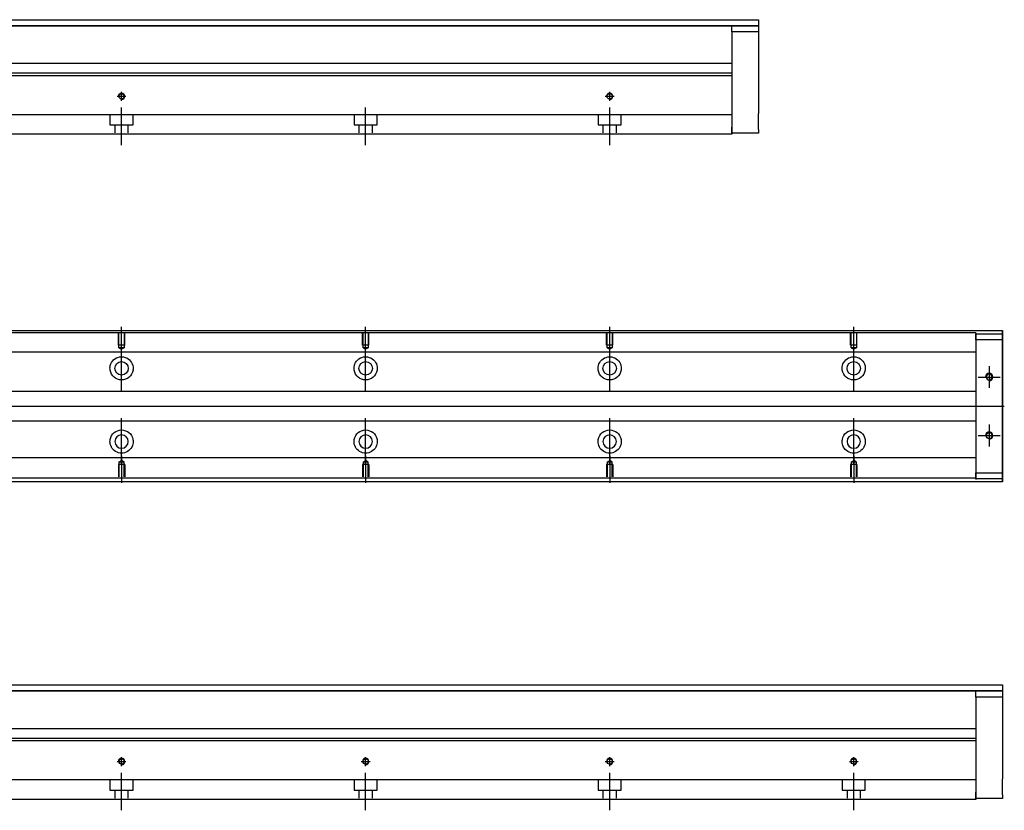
# Model space of a CAD drawing. Header units: millimetres. Extents: x -257 to 3135, y -1556 to 860.
# Tile 421 of 633: x 1444 to 1848, y -1553 to -1229. Entities that reach past the tile are written whole.
import ezdxf
from ezdxf.lldxf.tags import DXFTag

# ---------------------------------------------------------------- set-up
doc = ezdxf.new("R2010")
doc.units = ezdxf.units.MM
doc.layers.get('0').update_dxf_attribs({"linetype": 'CONTINUOUS'})
tags = doc.linetypes.add('DASHED', pattern=[25.72, 12.86, -12.86]).pattern_tags.tags
tags[6:7] = [DXFTag(74, 4), DXFTag(75, 0), DXFTag(340, '0'), DXFTag(46, 0.0), DXFTag(50, 0.0), DXFTag(44, 0.0), DXFTag(45, 0.0)]
tags[4:5] = [DXFTag(74, 4), DXFTag(75, 0), DXFTag(340, '0'), DXFTag(46, 0.0), DXFTag(50, 0.0), DXFTag(44, 0.0), DXFTag(45, 0.0)]

msp = doc.modelspace()

# ---------------------------------------------------------------- linework, layer by layer
at = {"linetype": 'Continuous'}
for p, q in [((1363.05, -1228.96), (1747, -1228.96)), ((1747, -1228.96), (1747, -1231.46)), ((1747, -1231.46), (1363.05, -1231.46)), ((1363.05, -1231.46), (1747, -1231.46)), ((1736, -1231.46), (1747, -1231.46)), ((1736, -1233.96), (1736, -1231.46)), ((1747, -1233.96), (1736, -1233.96)), ((1736, -1233.96), (1736, -1272.96)), ((1747, -1231.46), (1747, -1233.96)), ((1747, -1231.46), (1747, -1231.46)), ((1747, -1233.96), (1747, -1251.96)), ((1736, -1246.96), (1374.55, -1246.96)), ((1736, -1251.91), (1339.86, -1251.91)), ((1736, -1250.91), (1340.11, -1250.91)), ((1736, -1251.91), (1736, -1266.61)), ((1747, -1258.46), (1747, -1267.46)), ((1736, -1266.61), (1736, -1267.11)), ((1736, -1267.11), (1736, -1273.91)), ((1736, -1275.46), (1736, -1272.96)), ((1736, -1273.91), (1736, -1275.91)), ((1747, -1273.96), (1747, -1275.46)), ((1736, -1275.91), (1333.7, -1275.91)), ((1747, -1275.46), (1736, -1275.46)), ((1348.25, -1356.37), (1847, -1356.37)), ((1847, -1356.87), (1847, -1356.37)), ((1847, -1356.37), (1847, -1356.37)), ((1847, -1356.37), (1847, -1357.37)), ((1847, -1360.93), (1847, -1356.87)), ((1847, -1357.37), (1847, -1417.37)), ((1847, -1357.62), (1847, -1360.12)), ((1847, -1357.62), (1847, -1357.62)), ((1847, -1357.62), (1847, -1357.62)), ((1847, -1357.62), (1847, -1361.43)), ((1847, -1361.43), (1847, -1357.62)), ((1847, -1357.62), (1847, -1361.43)), ((1847, -1360.12), (1847, -1358.62)), ((1847, -1361.43), (1847, -1358.62)), ((1847, -1360.12), (1847, -1414.62)), ((1847, -1414.62), (1847, -1360.12)), ((1847, -1360.93), (1847, -1360.93)), ((1847, -1370.93), (1847, -1360.93)), ((1847, -1370.93), (1847, -1370.93)), ((1847, -1378.93), (1847, -1370.93)), ((1847, -1378.93), (1847, -1378.93)), ((1847, -1394.93), (1847, -1378.93)), ((1847, -1394.93), (1847, -1394.93)), ((1847, -1402.93), (1847, -1394.93)), ((1847, -1402.93), (1847, -1402.93)), ((1847, -1412.93), (1847, -1402.93)), ((1847, -1412.93), (1847, -1412.93)), ((1847, -1417.87), (1847, -1412.93)), ((1847, -1413.3), (1847, -1417.12)), ((1847, -1416.12), (1847, -1413.3)), ((1847, -1413.3), (1847, -1417.12)), ((1847, -1417.12), (1847, -1413.3)), ((1847, -1416.12), (1847, -1414.62)), ((1847, -1414.62), (1847, -1417.12)), ((1847, -1418.37), (1332.35, -1418.37)), ((1847, -1417.12), (1847, -1417.12)), ((1847, -1417.12), (1847, -1417.12)), ((1847, -1417.37), (1847, -1418.37)), ((1847, -1418.37), (1847, -1417.87)), ((1847, -1418.37), (1847, -1418.37)), ((1363.05, -1501.52), (1847, -1501.52)), ((1847, -1504.02), (1363.05, -1504.02)), ((1363.05, -1504.02), (1847, -1504.02)), ((1836, -1504.02), (1847, -1504.02)), ((1836, -1506.52), (1836, -1504.02)), ((1847, -1501.52), (1847, -1504.02)), ((1847, -1504.02), (1847, -1506.52)), ((1847, -1504.02), (1847, -1504.02)), ((1847, -1506.52), (1836, -1506.52)), ((1836, -1506.52), (1836, -1545.52)), ((1847, -1506.52), (1847, -1524.52)), ((1836, -1519.52), (1374.55, -1519.52)), ((1836, -1524.47), (1339.86, -1524.47)), ((1836, -1523.47), (1340.11, -1523.47)), ((1836, -1524.47), (1836, -1539.17)), ((1847, -1531.02), (1847, -1540.02)), ((1836, -1539.17), (1836, -1539.67)), ((1836, -1539.67), (1836, -1546.47)), ((1836, -1548.47), (1333.7, -1548.47)), ((1836, -1548.02), (1836, -1545.52)), ((1836, -1546.47), (1836, -1548.47)), ((1847, -1548.02), (1836, -1548.02)), ((1847, -1546.52), (1847, -1548.02))]:
    msp.add_line(p, q, dxfattribs=at)
at = {"linetype": 'DASHED'}
for p, q in [((1736, -1250.91), (1736, -1251.91)), ((1836, -1365.15), (1836, -1366.15)), ((1836, -1366.15), (1836, -1367.69)), ((1836, -1367.69), (1836, -1371.25)), ((1836, -1371.25), (1836, -1373.17)), ((1836, -1373.17), (1836, -1376.87)), ((1836, -1397.87), (1836, -1401.47)), ((1836, -1401.47), (1836, -1403.39)), ((1836, -1403.39), (1836, -1406.95)), ((1836, -1406.95), (1836, -1408.49)), ((1836, -1523.47), (1836, -1524.47))]:
    msp.add_line(p, q, dxfattribs=at)
at = {"ltscale": 0.5}
for p, q in [((1486, -1262.22), (1486, -1258.56)), ((1686, -1262.22), (1686, -1258.56)), ((1484.2, -1260.36), (1487.8, -1260.36)), ((1684.2, -1260.36), (1687.8, -1260.36)), ((1486, -1280.36), (1486, -1265)), ((1586, -1280.36), (1586, -1265)), ((1686, -1280.36), (1686, -1265)), ((1484.2, -1532.92), (1487.8, -1532.92)), ((1486, -1534.78), (1486, -1531.12)), ((1584.2, -1532.92), (1587.8, -1532.92)), ((1586, -1534.78), (1586, -1531.12)), ((1684.2, -1532.92), (1687.8, -1532.92)), ((1686, -1534.78), (1686, -1531.12)), ((1784.2, -1532.92), (1787.8, -1532.92)), ((1786, -1534.78), (1786, -1531.12)), ((1486, -1552.92), (1486, -1537.56)), ((1586, -1552.92), (1586, -1537.56)), ((1686, -1552.92), (1686, -1537.56)), ((1786, -1552.92), (1786, -1537.56))]:
    msp.add_line(p, q, dxfattribs=at)
at = {"linetype": 'DASHED', "ltscale": 0.3}
for p, q in [((1736, -1267.91), (1236, -1267.91)), ((1481.25, -1267.91), (1481.25, -1272.06)), ((1490.75, -1272.06), (1490.75, -1267.91)), ((1581.25, -1267.91), (1581.25, -1272.06)), ((1590.75, -1272.06), (1590.75, -1267.91)), ((1681.25, -1267.91), (1681.25, -1272.06)), ((1690.75, -1272.06), (1690.75, -1267.91)), ((1481.25, -1272.06), (1490.75, -1272.06)), ((1483.25, -1272.06), (1483.25, -1275.36)), ((1488.75, -1275.36), (1488.75, -1272.06)), ((1581.25, -1272.06), (1590.75, -1272.06)), ((1583.25, -1272.06), (1583.25, -1275.36)), ((1588.75, -1275.36), (1588.75, -1272.06)), ((1681.25, -1272.06), (1690.75, -1272.06)), ((1683.25, -1272.06), (1683.25, -1275.36)), ((1688.75, -1275.36), (1688.75, -1272.06)), ((1836, -1357.32), (1348, -1357.32)), ((1836, -1357.32), (1836, -1357.62)), ((1836, -1357.62), (1836, -1357.82)), ((1836, -1357.62), (1836, -1360.12)), ((1836, -1360.12), (1836, -1357.62)), ((1836, -1357.62), (1847, -1357.62)), ((1836, -1357.82), (1836, -1358.82)), ((1836, -1358.82), (1836, -1365.15)), ((1847, -1360.12), (1836, -1360.12)), ((1836, -1360.12), (1836, -1414.62)), ((1836, -1365.15), (1236, -1365.15)), ((1836, -1381.37), (1239.3, -1381.37)), ((1239.3, -1393.37), (1836, -1393.37)), ((1836, -1408.49), (1236, -1408.49)), ((1487.3, -1411.27), (1484.7, -1411.27)), ((1484.7, -1411.27), (1484.7, -1416.27)), ((1484.93, -1410.27), (1486, -1409.65)), ((1484.93, -1410.27), (1484.93, -1416.27)), ((1487.08, -1410.27), (1484.93, -1410.27)), ((1487.08, -1410.27), (1486, -1409.65)), ((1487.08, -1416.27), (1487.08, -1410.27)), ((1487.3, -1411.27), (1487.3, -1416.27)), ((1587.3, -1411.27), (1584.7, -1411.27)), ((1584.7, -1411.27), (1584.7, -1416.27)), ((1584.93, -1410.27), (1586, -1409.65)), ((1584.93, -1410.27), (1584.93, -1416.27)), ((1587.08, -1410.27), (1584.93, -1410.27)), ((1587.08, -1410.27), (1586, -1409.65)), ((1587.08, -1416.27), (1587.08, -1410.27)), ((1587.3, -1411.27), (1587.3, -1416.27)), ((1687.3, -1411.27), (1684.7, -1411.27)), ((1684.7, -1411.27), (1684.7, -1416.27)), ((1684.93, -1410.27), (1686, -1409.65)), ((1684.93, -1410.27), (1684.93, -1416.27)), ((1687.08, -1410.27), (1684.93, -1410.27)), ((1687.08, -1410.27), (1686, -1409.65)), ((1687.08, -1416.27), (1687.08, -1410.27)), ((1687.3, -1411.27), (1687.3, -1416.27)), ((1787.3, -1411.27), (1784.7, -1411.27)), ((1784.7, -1411.27), (1784.7, -1416.27)), ((1784.93, -1410.27), (1786, -1409.65)), ((1784.93, -1410.27), (1784.93, -1416.27)), ((1787.08, -1410.27), (1784.93, -1410.27)), ((1787.08, -1410.27), (1786, -1409.65)), ((1787.08, -1416.27), (1787.08, -1410.27)), ((1787.3, -1411.27), (1787.3, -1416.27)), ((1836, -1408.49), (1836, -1409.49)), ((1836, -1409.49), (1836, -1415.82)), ((1836, -1414.62), (1847, -1414.62)), ((1836, -1414.62), (1836, -1417.12)), ((1836, -1417.12), (1836, -1414.62)), ((1836, -1415.82), (1836, -1416.82)), ((1836, -1416.82), (1236, -1416.82)), ((1836, -1416.82), (1836, -1417.12)), ((1836, -1417.12), (1836, -1417.32)), ((1847, -1417.12), (1836, -1417.12)), ((1836, -1540.47), (1236, -1540.47)), ((1481.25, -1540.47), (1481.25, -1544.62)), ((1490.75, -1544.62), (1490.75, -1540.47)), ((1581.25, -1540.47), (1581.25, -1544.62)), ((1590.75, -1544.62), (1590.75, -1540.47)), ((1681.25, -1540.47), (1681.25, -1544.62)), ((1690.75, -1544.62), (1690.75, -1540.47)), ((1781.25, -1540.47), (1781.25, -1544.62)), ((1790.75, -1544.62), (1790.75, -1540.47)), ((1481.25, -1544.62), (1490.75, -1544.62)), ((1483.25, -1544.62), (1483.25, -1547.92)), ((1488.75, -1547.92), (1488.75, -1544.62)), ((1581.25, -1544.62), (1590.75, -1544.62)), ((1583.25, -1544.62), (1583.25, -1547.92)), ((1588.75, -1547.92), (1588.75, -1544.62)), ((1681.25, -1544.62), (1690.75, -1544.62)), ((1683.25, -1544.62), (1683.25, -1547.92)), ((1688.75, -1547.92), (1688.75, -1544.62)), ((1781.25, -1544.62), (1790.75, -1544.62)), ((1783.25, -1544.62), (1783.25, -1547.92)), ((1788.75, -1547.92), (1788.75, -1544.62))]:
    msp.add_line(p, q, dxfattribs=at)
for p, q in [((1486, -1365.99), (1486, -1354.87)), ((1586, -1365.99), (1586, -1354.87)), ((1686, -1365.99), (1686, -1354.87)), ((1786, -1365.99), (1786, -1354.87)), ((1486, -1381.34), (1486, -1362.29)), ((1586, -1381.34), (1586, -1362.29)), ((1686, -1381.34), (1686, -1362.29)), ((1786, -1381.34), (1786, -1362.29)), ((1841.5, -1370.87), (1841.5, -1379.87)), ((1837, -1375.37), (1846, -1375.37)), ((1340.3, -1387.37), (1847.7, -1387.37)), ((1486, -1411.34), (1486, -1392.29)), ((1586, -1411.34), (1586, -1392.29)), ((1686, -1411.34), (1686, -1392.29)), ((1786, -1411.34), (1786, -1392.29)), ((1841.5, -1394.87), (1841.5, -1403.87)), ((1837, -1399.37), (1846, -1399.37)), ((1486, -1407.65), (1486, -1418.77)), ((1586, -1407.65), (1586, -1418.77)), ((1686, -1407.65), (1686, -1418.77)), ((1786, -1407.65), (1786, -1418.77))]:
    msp.add_line(p, q)
at = {"linetype": 'DASHED', "ltscale": 0.1}
for p, q in [((1484.7, -1362.37), (1484.7, -1357.37)), ((1484.93, -1363.37), (1484.93, -1357.37)), ((1487.08, -1357.37), (1487.08, -1363.37)), ((1487.3, -1362.37), (1487.3, -1357.37)), ((1584.7, -1362.37), (1584.7, -1357.37)), ((1584.93, -1363.37), (1584.93, -1357.37)), ((1587.08, -1357.37), (1587.08, -1363.37)), ((1587.3, -1362.37), (1587.3, -1357.37)), ((1684.7, -1362.37), (1684.7, -1357.37)), ((1684.93, -1363.37), (1684.93, -1357.37)), ((1687.08, -1357.37), (1687.08, -1363.37)), ((1687.3, -1362.37), (1687.3, -1357.37)), ((1784.7, -1362.37), (1784.7, -1357.37)), ((1784.93, -1363.37), (1784.93, -1357.37)), ((1787.08, -1357.37), (1787.08, -1363.37)), ((1787.3, -1362.37), (1787.3, -1357.37)), ((1487.3, -1362.37), (1484.7, -1362.37)), ((1487.08, -1363.37), (1484.93, -1363.37)), ((1484.93, -1363.37), (1486, -1363.99)), ((1487.08, -1363.37), (1486, -1363.99)), ((1587.3, -1362.37), (1584.7, -1362.37)), ((1587.08, -1363.37), (1584.93, -1363.37)), ((1584.93, -1363.37), (1586, -1363.99)), ((1587.08, -1363.37), (1586, -1363.99)), ((1687.3, -1362.37), (1684.7, -1362.37)), ((1687.08, -1363.37), (1684.93, -1363.37)), ((1684.93, -1363.37), (1686, -1363.99)), ((1687.08, -1363.37), (1686, -1363.99)), ((1787.3, -1362.37), (1784.7, -1362.37)), ((1787.08, -1363.37), (1784.93, -1363.37)), ((1784.93, -1363.37), (1786, -1363.99)), ((1787.08, -1363.37), (1786, -1363.99))]:
    msp.add_line(p, q, dxfattribs=at)
at = {"linetype": 'Continuous'}
for centre, radius in [((1486, -1260.36), 1.07), ((1686, -1260.36), 1.07), ((1486, -1371.82), 2.75), ((1586, -1371.82), 2.75), ((1686, -1371.82), 2.75), ((1786, -1371.82), 2.75), ((1841.5, -1399.37), 1.23), ((1486, -1532.92), 1.07), ((1586, -1532.92), 1.07), ((1686, -1532.92), 1.07), ((1786, -1532.92), 1.07)]:
    msp.add_circle(centre, radius, dxfattribs=at)
at = {"linetype": 'Continuous', "extrusion": (0, 0, -1)}
for centre, radius in [((-1841.5, -1375.37), 1.23), ((-1486, -1401.82), 2.75), ((-1586, -1401.82), 2.75), ((-1686, -1401.82), 2.75), ((-1786, -1401.82), 2.75)]:
    msp.add_circle(centre, radius, dxfattribs=at)
for centre, radius in [((1486, -1260.36), 1.3), ((1686, -1260.36), 1.3), ((1841.5, -1375.37), 1.5), ((1841.5, -1399.37), 1.5), ((1486, -1532.92), 1.3), ((1586, -1532.92), 1.3), ((1686, -1532.92), 1.3), ((1786, -1532.92), 1.3)]:
    msp.add_arc(centre, radius, 270, 180)
for centre, start, end in [((-1486, -1371.82), 13.6191, 80.1049), ((-1486, -1371.82), 99.8951, 166.3809), ((-1586, -1371.82), 13.6191, 80.1049), ((-1586, -1371.82), 99.8951, 166.3809), ((-1686, -1371.82), 13.6191, 80.1049), ((-1686, -1371.82), 99.8951, 166.3809), ((-1786, -1371.82), 13.6191, 80.1049), ((-1786, -1371.82), 99.8951, 166.3809), ((-1486, -1371.82), 189.6765, 350.3235), ((-1586, -1371.82), 189.6765, 350.3235), ((-1686, -1371.82), 189.6765, 350.3235), ((-1786, -1371.82), 189.6765, 350.3235), ((-1486, -1401.82), 10.8558, 169.1442), ((-1586, -1401.82), 10.8558, 169.1442), ((-1686, -1401.82), 10.8558, 169.1442), ((-1786, -1401.82), 10.8558, 169.1442), ((-1486, -1401.82), 285.2319, 347.572), ((-1486, -1401.82), 192.428, 254.7681), ((-1586, -1401.82), 285.2319, 347.572), ((-1586, -1401.82), 192.428, 254.7681), ((-1686, -1401.82), 285.2319, 347.572), ((-1686, -1401.82), 192.428, 254.7681), ((-1786, -1401.82), 285.2319, 347.572), ((-1786, -1401.82), 192.428, 254.7681)]:
    msp.add_arc(centre, 4.75, start, end, dxfattribs=at)
at = {"linetype": 'Continuous'}
for points, knots in [([(1747, -1251.96), (1747, -1251.96), (1747, -1251.97), (1747, -1252.03), (1747, -1252.08), (1747, -1252.19), (1747, -1252.27), (1747, -1252.44), (1747, -1252.54), (1747, -1252.76), (1747, -1252.88), (1747, -1253.15), (1747, -1253.29), (1747, -1253.6), (1747, -1253.76), (1747, -1254.09), (1747, -1254.26), (1747, -1254.61), (1747, -1254.79), (1747, -1255.15), (1747, -1255.33), (1747, -1255.68), (1747, -1255.86), (1747, -1256.21), (1747, -1256.38), (1747, -1256.71), (1747, -1256.87), (1747, -1257.17), (1747, -1257.31), (1747, -1257.57), (1747, -1257.69), (1747, -1257.91), (1747, -1258.01), (1747, -1258.17), (1747, -1258.24), (1747, -1258.35), (1747, -1258.39), (1747, -1258.44), (1747, -1258.46), (1747, -1258.46)], [0, 0, 0, 0, 0.052926, 0.052926, 0.105852, 0.105852, 0.158778, 0.158778, 0.211704, 0.211704, 0.26463, 0.26463, 0.317556, 0.317556, 0.370482, 0.370482, 0.423408, 0.423408, 0.476333, 0.476333, 0.529259, 0.529259, 0.582185, 0.582185, 0.635111, 0.635111, 0.688037, 0.688037, 0.740963, 0.740963, 0.793889, 0.793889, 0.846815, 0.846815, 0.899741, 0.899741, 0.949242, 0.949242, 1, 1, 1, 1]), ([(1747, -1273.96), (1747, -1273.96), (1747, -1273.94), (1747, -1273.88), (1747, -1273.84), (1747, -1273.72), (1747, -1273.65), (1747, -1273.48), (1747, -1273.38), (1747, -1273.15), (1747, -1273.03), (1747, -1272.76), (1747, -1272.62), (1747, -1272.32), (1747, -1272.16), (1747, -1271.83), (1747, -1271.66), (1747, -1271.31), (1747, -1271.13), (1747, -1270.77), (1747, -1270.59), (1747, -1270.23), (1747, -1270.05), (1747, -1269.7), (1747, -1269.53), (1747, -1269.21), (1747, -1269.05), (1747, -1268.75), (1747, -1268.61), (1747, -1268.34), (1747, -1268.22), (1747, -1268.01), (1747, -1267.91), (1747, -1267.74), (1747, -1267.67), (1747, -1267.57), (1747, -1267.53), (1747, -1267.47), (1747, -1267.46), (1747, -1267.46)], [0, 0, 0, 0, 0.052926, 0.052926, 0.105852, 0.105852, 0.158778, 0.158778, 0.211704, 0.211704, 0.26463, 0.26463, 0.317556, 0.317556, 0.370482, 0.370482, 0.423408, 0.423408, 0.476333, 0.476333, 0.529259, 0.529259, 0.582185, 0.582185, 0.635111, 0.635111, 0.688037, 0.688037, 0.740963, 0.740963, 0.793889, 0.793889, 0.846815, 0.846815, 0.899741, 0.899741, 0.949242, 0.949242, 1, 1, 1, 1]), ([(1847, -1361.43), (1847, -1361.61), (1847, -1361.79), (1847, -1362.15), (1847, -1362.32), (1847, -1362.66), (1847, -1362.83), (1847, -1363.14), (1847, -1363.3), (1847, -1363.58), (1847, -1363.71), (1847, -1363.95), (1847, -1364.06), (1847, -1364.26), (1847, -1364.34), (1847, -1364.49), (1847, -1364.54), (1847, -1364.63), (1847, -1364.66), (1847, -1364.69), (1847, -1364.68), (1847, -1364.65), (1847, -1364.62), (1847, -1364.53), (1847, -1364.47), (1847, -1364.32), (1847, -1364.23), (1847, -1364.03), (1847, -1363.92), (1847, -1363.67), (1847, -1363.54), (1847, -1363.25), (1847, -1363.1), (1847, -1362.78), (1847, -1362.61), (1847, -1362.44), (1847, -1362.12), (1847, -1361.77), (1847, -1361.43)], [0, 0, 0, 0, 0.052893, 0.052893, 0.105785, 0.105785, 0.158678, 0.158678, 0.211571, 0.211571, 0.264464, 0.264464, 0.317356, 0.317356, 0.370249, 0.370249, 0.423142, 0.423142, 0.476034, 0.476034, 0.528927, 0.528927, 0.58182, 0.58182, 0.634712, 0.634712, 0.687605, 0.687605, 0.740498, 0.740498, 0.793391, 0.793391, 0.846283, 0.846283, 0.899176, 0.899176, 0.899176, 1, 1, 1, 1]), ([(1847, -1361.43), (1847, -1361.61), (1847, -1361.79), (1847, -1362.15), (1847, -1362.32), (1847, -1362.66), (1847, -1362.83), (1847, -1363.14), (1847, -1363.3), (1847, -1363.58), (1847, -1363.71), (1847, -1363.95), (1847, -1364.06), (1847, -1364.26), (1847, -1364.34), (1847, -1364.49), (1847, -1364.54), (1847, -1364.63), (1847, -1364.66), (1847, -1364.69), (1847, -1364.68), (1847, -1364.65), (1847, -1364.62), (1847, -1364.53), (1847, -1364.47), (1847, -1364.32), (1847, -1364.23), (1847, -1364.03), (1847, -1363.92), (1847, -1363.67), (1847, -1363.54), (1847, -1363.25), (1847, -1363.1), (1847, -1362.78), (1847, -1362.61), (1847, -1362.44), (1847, -1362.12), (1847, -1361.77), (1847, -1361.43)], [0, 0, 0, 0, 0.052893, 0.052893, 0.105785, 0.105785, 0.158678, 0.158678, 0.211571, 0.211571, 0.264464, 0.264464, 0.317356, 0.317356, 0.370249, 0.370249, 0.423142, 0.423142, 0.476034, 0.476034, 0.528927, 0.528927, 0.58182, 0.58182, 0.634712, 0.634712, 0.687605, 0.687605, 0.740498, 0.740498, 0.793391, 0.793391, 0.846283, 0.846283, 0.899176, 0.899176, 0.899176, 1, 1, 1, 1]), ([(1485.18, -1367.14), (1485.6, -1367.07), (1486.03, -1367.05), (1486.57, -1367.1), (1486.69, -1367.12), (1486.82, -1367.14)], [0, 0, 0, 0, 0.772987, 0.772987, 1, 1, 1, 1]), ([(1585.18, -1367.14), (1585.6, -1367.07), (1586.03, -1367.05), (1586.57, -1367.1), (1586.69, -1367.12), (1586.82, -1367.14)], [0, 0, 0, 0, 0.772987, 0.772987, 1, 1, 1, 1]), ([(1685.18, -1367.14), (1685.6, -1367.07), (1686.03, -1367.05), (1686.57, -1367.1), (1686.69, -1367.12), (1686.82, -1367.14)], [0, 0, 0, 0, 0.772987, 0.772987, 1, 1, 1, 1]), ([(1785.18, -1367.14), (1785.6, -1367.07), (1786.03, -1367.05), (1786.57, -1367.1), (1786.69, -1367.12), (1786.82, -1367.14)], [0, 0, 0, 0, 0.772987, 0.772987, 1, 1, 1, 1]), ([(1487.25, -1406.4), (1486.85, -1406.51), (1486.42, -1406.57), (1485.58, -1406.57), (1485.16, -1406.51), (1484.75, -1406.4)], [0, 0, 0, 0, 0.500461, 0.500461, 1, 1, 1, 1]), ([(1587.25, -1406.4), (1586.85, -1406.51), (1586.42, -1406.57), (1585.58, -1406.57), (1585.16, -1406.51), (1584.75, -1406.4)], [0, 0, 0, 0, 0.500461, 0.500461, 1, 1, 1, 1]), ([(1687.25, -1406.4), (1686.85, -1406.51), (1686.42, -1406.57), (1685.58, -1406.57), (1685.16, -1406.51), (1684.75, -1406.4)], [0, 0, 0, 0, 0.500461, 0.500461, 1, 1, 1, 1]), ([(1787.25, -1406.4), (1786.85, -1406.51), (1786.42, -1406.57), (1785.58, -1406.57), (1785.16, -1406.51), (1784.75, -1406.4)], [0, 0, 0, 0, 0.500461, 0.500461, 1, 1, 1, 1]), ([(1847, -1413.3), (1847, -1413.12), (1847, -1412.94), (1847, -1412.59), (1847, -1412.41), (1847, -1412.07), (1847, -1411.91), (1847, -1411.59), (1847, -1411.44), (1847, -1411.16), (1847, -1411.02), (1847, -1410.78), (1847, -1410.67), (1847, -1410.48), (1847, -1410.39), (1847, -1410.25), (1847, -1410.19), (1847, -1410.1), (1847, -1410.08), (1847, -1410.05), (1847, -1410.05), (1847, -1410.08), (1847, -1410.12), (1847, -1410.21), (1847, -1410.27), (1847, -1410.42), (1847, -1410.5), (1847, -1410.71), (1847, -1410.82), (1847, -1411.07), (1847, -1411.2), (1847, -1411.49), (1847, -1411.64), (1847, -1411.96), (1847, -1412.13), (1847, -1412.46), (1847, -1412.62), (1847, -1412.96), (1847, -1413.13), (1847, -1413.3)], [0, 0, 0, 0, 0.052926, 0.052926, 0.105852, 0.105852, 0.158778, 0.158778, 0.211704, 0.211704, 0.26463, 0.26463, 0.317556, 0.317556, 0.370482, 0.370482, 0.423408, 0.423408, 0.476333, 0.476333, 0.529259, 0.529259, 0.582185, 0.582185, 0.635111, 0.635111, 0.688037, 0.688037, 0.740963, 0.740963, 0.793889, 0.793889, 0.846815, 0.846815, 0.899741, 0.899741, 0.949242, 0.949242, 1, 1, 1, 1]), ([(1847, -1410.05), (1847, -1410.05), (1847, -1410.06), (1847, -1410.08), (1847, -1410.12), (1847, -1410.21), (1847, -1410.27), (1847, -1410.42), (1847, -1410.5), (1847, -1410.71), (1847, -1410.82), (1847, -1411.07), (1847, -1411.2), (1847, -1411.49), (1847, -1411.64), (1847, -1411.96), (1847, -1412.13), (1847, -1412.46), (1847, -1412.62), (1847, -1412.96), (1847, -1413.13), (1847, -1413.3)], [0, 0, 0, 0, 0.058411, 0.058411, 0.164275, 0.164275, 0.270139, 0.270139, 0.376003, 0.376003, 0.481867, 0.481867, 0.587731, 0.587731, 0.693595, 0.693595, 0.799459, 0.799459, 0.898473, 0.898473, 1, 1, 1, 1]), ([(1847, -1413.3), (1847, -1413.12), (1847, -1412.94), (1847, -1412.59), (1847, -1412.41), (1847, -1412.07), (1847, -1411.91), (1847, -1411.59), (1847, -1411.44), (1847, -1411.16), (1847, -1411.02), (1847, -1410.78), (1847, -1410.67), (1847, -1410.48), (1847, -1410.39), (1847, -1410.25), (1847, -1410.19), (1847, -1410.1), (1847, -1410.08), (1847, -1410.06)], [0, 0, 0, 0, 0.111112, 0.111112, 0.222224, 0.222224, 0.333337, 0.333337, 0.444449, 0.444449, 0.555561, 0.555561, 0.666673, 0.666673, 0.777785, 0.777785, 0.888898, 0.888898, 1, 1, 1, 1]), ([(1847, -1524.52), (1847, -1524.52), (1847, -1524.53), (1847, -1524.59), (1847, -1524.64), (1847, -1524.75), (1847, -1524.83), (1847, -1525), (1847, -1525.1), (1847, -1525.32), (1847, -1525.44), (1847, -1525.71), (1847, -1525.85), (1847, -1526.16), (1847, -1526.32), (1847, -1526.65), (1847, -1526.82), (1847, -1527.17), (1847, -1527.35), (1847, -1527.71), (1847, -1527.89), (1847, -1528.24), (1847, -1528.42), (1847, -1528.77), (1847, -1528.94), (1847, -1529.27), (1847, -1529.43), (1847, -1529.73), (1847, -1529.87), (1847, -1530.13), (1847, -1530.25), (1847, -1530.47), (1847, -1530.57), (1847, -1530.73), (1847, -1530.8), (1847, -1530.91), (1847, -1530.95), (1847, -1531), (1847, -1531.02), (1847, -1531.02)], [0, 0, 0, 0, 0.052926, 0.052926, 0.105852, 0.105852, 0.158778, 0.158778, 0.211704, 0.211704, 0.26463, 0.26463, 0.317556, 0.317556, 0.370482, 0.370482, 0.423408, 0.423408, 0.476333, 0.476333, 0.529259, 0.529259, 0.582185, 0.582185, 0.635111, 0.635111, 0.688037, 0.688037, 0.740963, 0.740963, 0.793889, 0.793889, 0.846815, 0.846815, 0.899741, 0.899741, 0.949242, 0.949242, 1, 1, 1, 1]), ([(1847, -1546.52), (1847, -1546.52), (1847, -1546.5), (1847, -1546.44), (1847, -1546.4), (1847, -1546.28), (1847, -1546.21), (1847, -1546.04), (1847, -1545.94), (1847, -1545.71), (1847, -1545.59), (1847, -1545.32), (1847, -1545.18), (1847, -1544.88), (1847, -1544.72), (1847, -1544.39), (1847, -1544.22), (1847, -1543.87), (1847, -1543.69), (1847, -1543.33), (1847, -1543.15), (1847, -1542.79), (1847, -1542.61), (1847, -1542.26), (1847, -1542.09), (1847, -1541.77), (1847, -1541.61), (1847, -1541.31), (1847, -1541.17), (1847, -1540.9), (1847, -1540.78), (1847, -1540.57), (1847, -1540.47), (1847, -1540.3), (1847, -1540.23), (1847, -1540.13), (1847, -1540.09), (1847, -1540.03), (1847, -1540.02), (1847, -1540.02)], [0, 0, 0, 0, 0.052926, 0.052926, 0.105852, 0.105852, 0.158778, 0.158778, 0.211704, 0.211704, 0.26463, 0.26463, 0.317556, 0.317556, 0.370482, 0.370482, 0.423408, 0.423408, 0.476333, 0.476333, 0.529259, 0.529259, 0.582185, 0.582185, 0.635111, 0.635111, 0.688037, 0.688037, 0.740963, 0.740963, 0.793889, 0.793889, 0.846815, 0.846815, 0.899741, 0.899741, 0.949242, 0.949242, 1, 1, 1, 1])]:
    msp.add_open_spline(points, degree=3, knots=knots, dxfattribs=at)
for points in [[(1481.32, -1372.62), (1481.21, -1371.96), (1481.24, -1371.29), (1481.38, -1370.7)], [(1490.62, -1370.7), (1490.76, -1371.29), (1490.79, -1371.96), (1490.68, -1372.62)], [(1581.32, -1372.62), (1581.21, -1371.96), (1581.24, -1371.29), (1581.38, -1370.7)], [(1590.62, -1370.7), (1590.76, -1371.29), (1590.79, -1371.96), (1590.68, -1372.62)], [(1681.32, -1372.62), (1681.21, -1371.96), (1681.24, -1371.29), (1681.38, -1370.7)], [(1690.62, -1370.7), (1690.76, -1371.29), (1690.79, -1371.96), (1690.68, -1372.62)], [(1781.32, -1372.62), (1781.21, -1371.96), (1781.24, -1371.29), (1781.38, -1370.7)], [(1790.62, -1370.7), (1790.76, -1371.29), (1790.79, -1371.96), (1790.68, -1372.62)], [(1481.36, -1402.84), (1481.23, -1402.24), (1481.21, -1401.57), (1481.34, -1400.92)], [(1490.67, -1400.92), (1490.79, -1401.58), (1490.77, -1402.24), (1490.64, -1402.84)], [(1581.36, -1402.84), (1581.23, -1402.24), (1581.21, -1401.57), (1581.34, -1400.92)], [(1590.67, -1400.92), (1590.79, -1401.58), (1590.77, -1402.24), (1590.64, -1402.84)], [(1681.36, -1402.84), (1681.23, -1402.24), (1681.21, -1401.57), (1681.34, -1400.92)], [(1690.67, -1400.92), (1690.79, -1401.58), (1690.77, -1402.24), (1690.64, -1402.84)], [(1781.36, -1402.84), (1781.23, -1402.24), (1781.21, -1401.57), (1781.34, -1400.92)], [(1790.67, -1400.92), (1790.79, -1401.58), (1790.77, -1402.24), (1790.64, -1402.84)]]:
    msp.add_open_spline(points, degree=3, dxfattribs=at)

doc.saveas('drawing.dxf')
